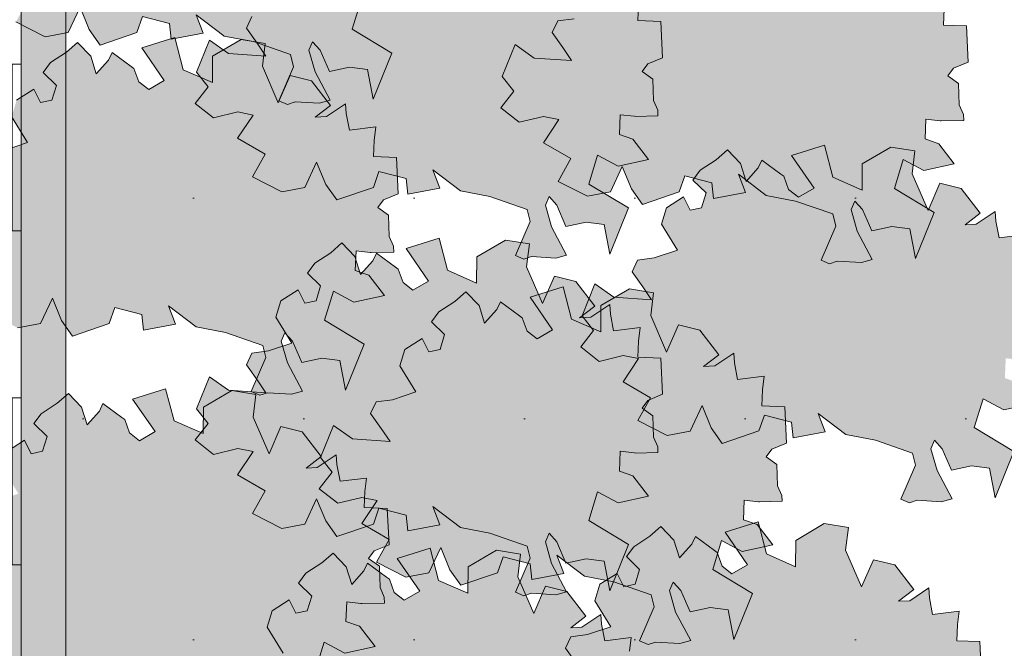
# Model space of a CAD drawing. Header units: metres. Extents: x 92403 to 95147, y 464428 to 465602.
# Tile 313 of 568: x 92434.73 to 92436.5, y 465246.52 to 465247.65. Entities that reach past the tile are written whole.
import ezdxf

# ---------------------------------------------------------------- set-up
doc = ezdxf.new("R2010")
doc.units = ezdxf.units.M
doc.layers.add('N-RO-GR-GROENSTROOK-A', color=7, linetype='CONTINUOUS', lineweight=0, true_color=0x5de817, transparency=0.7)
doc.layers.add('X-XX-AL-RMB - profiel', color=7, linetype='CONTINUOUS', lineweight=9)

msp = doc.modelspace()

# ---------------------------------------------------------------- hatches: boundary and pattern name
at = {"layer": 'N-RO-GR-GROENSTROOK-A', "transparency": 33554508}
h = msp.add_hatch(color=256, dxfattribs=at)
h.dxf.hatch_style = 1
h.paths.add_polyline_path([(92435.092383, 465247.620106), (92435.145563, 465247.60997), (92435.21244, 465247.586965), (92435.217817, 465247.56497), (92435.191473, 465247.503857), (92435.206751, 465247.49727), (92435.220511, 465247.501996), (92435.264069, 465247.499206), (92435.283485, 465247.504691), (92435.256478, 465247.555764), (92435.245508, 465247.594596), (92435.252094, 465247.609874), (92435.265683, 465247.594425), (92435.282309, 465247.556353), (92435.318692, 465247.564115), (92435.350938, 465247.559807), (92435.360977, 465247.506455), (92435.394779, 465247.589515), (92435.323245, 465247.632579), (92435.339201, 465247.684415), (92435.376346, 465247.66487), (92435.430945, 465247.676774), (92435.402817, 465247.713043), (92435.378471, 465247.721657), (92435.379961, 465247.757209), (92435.405448, 465247.754249), (92435.407513, 465247.754009), (92435.447742, 465247.754893), (92435.447508, 465247.765533), (92435.4398, 465247.782591), (92435.43855, 465247.821007), (92435.419107, 465247.834916), (92435.429299, 465247.848499), (92435.456035, 465247.859686), (92435.452775, 465247.924636), (92435.411497, 465247.926366), (92435.412707, 465247.955252), (92435.415549, 465247.979618), (92435.367971, 465247.973755), (92435.362205, 465248.003719), (92435.361121, 465248.02131), (92435.326867, 465247.998261), (92435.306805, 465247.997399), (92435.333941, 465248.018128), (92435.299911, 465248.062501), (92435.261557, 465248.071965), (92435.240259, 465248.022971), (92435.211558, 465248.088987), (92435.216652, 465248.129887), (92435.173257, 465248.136943), (92435.122058, 465248.106747), (92435.121633, 465248.059367), (92435.069294, 465248.082641), (92435.054023, 465248.140238), (92434.994729, 465248.121642), (92435.035182, 465248.06299), (92435.007194, 465248.046748), (92434.98931, 465248.060591), (92434.980695, 465248.084651), (92434.975646, 465248.088267), (92434.941589, 465248.113394), (92434.935032, 465248.099659), (92434.912941, 465248.075183), (92434.902838, 465248.107162), (92434.87942, 465248.131712), (92434.859442, 465248.114218), (92434.830561, 465248.095264), (92434.817332, 465248.077488), (92434.841075, 465248.054495), (92434.832932, 465248.027733), (92434.812463, 465248.023353), (92434.800468, 465248.047424), (92434.769737, 465248.027763), (92434.760699, 465247.998288), (92434.789427, 465247.951519), (92434.747492, 465247.937564), (92434.717677, 465247.933576), (92434.707968, 465247.912902), (92434.727122, 465247.885912), (92434.742784, 465247.862473), (92434.675356, 465247.867001), (92434.641262, 465247.891213), (92434.618039, 465247.833527), (92434.638784, 465247.807256), (92434.615695, 465247.777585), (92434.648674, 465247.751587), (92434.692025, 465247.762078), (92434.719882, 465247.75659), (92434.691865, 465247.714817), (92434.741388, 465247.686424), (92434.718601, 465247.645348), (92434.771057, 465247.618665), (92434.812476, 465247.626488), (92434.833891, 465247.672072), (92434.850415, 465247.631968), (92434.870305, 465247.6039), (92434.93627, 465247.626537), (92434.946048, 465247.655064), (92434.994676, 465247.642551), (92434.997918, 465247.614395), (92435.055321, 465247.625083), (92435.04266, 465247.658086), (92435.092395, 465247.620122)])
h = msp.add_hatch(color=256, dxfattribs=at)
h.dxf.hatch_style = 1
h.paths.add_polyline_path([(92435.517776, 465247.341577), (92435.570955, 465247.331442), (92435.637833, 465247.308436), (92435.64321, 465247.286441), (92435.616866, 465247.225328), (92435.632144, 465247.218742), (92435.645904, 465247.223468), (92435.689462, 465247.220678), (92435.708877, 465247.226162), (92435.681871, 465247.277236), (92435.670901, 465247.316068), (92435.677486, 465247.331346), (92435.691076, 465247.315897), (92435.707701, 465247.277824), (92435.744085, 465247.285586), (92435.776331, 465247.281278), (92435.78637, 465247.227927), (92435.820172, 465247.310986), (92435.748638, 465247.35405), (92435.764594, 465247.405887), (92435.801739, 465247.386342), (92435.856337, 465247.398245), (92435.82821, 465247.434514), (92435.803864, 465247.443129), (92435.805354, 465247.478681), (92435.830841, 465247.47572), (92435.832905, 465247.475481), (92435.873135, 465247.476364), (92435.872901, 465247.487005), (92435.865193, 465247.504062), (92435.863942, 465247.542479), (92435.8445, 465247.556387), (92435.854692, 465247.56997), (92435.881427, 465247.581158), (92435.878168, 465247.646107), (92435.836889, 465247.647837), (92435.8381, 465247.676723), (92435.840942, 465247.701089), (92435.793363, 465247.695227), (92435.787597, 465247.725191), (92435.786514, 465247.742781), (92435.752259, 465247.719732), (92435.732198, 465247.718871), (92435.759334, 465247.7396), (92435.725304, 465247.783973), (92435.68695, 465247.793436), (92435.665652, 465247.744442), (92435.63695, 465247.810458), (92435.642045, 465247.851358), (92435.598649, 465247.858414), (92435.547451, 465247.828219), (92435.547026, 465247.780838), (92435.494687, 465247.804112), (92435.479416, 465247.861709), (92435.420122, 465247.843113), (92435.460575, 465247.784461), (92435.432587, 465247.768219), (92435.414702, 465247.782063), (92435.406088, 465247.806123), (92435.401038, 465247.809739), (92435.366982, 465247.834865), (92435.360425, 465247.82113), (92435.338334, 465247.796654), (92435.328231, 465247.828633), (92435.304813, 465247.853183), (92435.284835, 465247.835689), (92435.255953, 465247.816736), (92435.242725, 465247.798959), (92435.266468, 465247.775967), (92435.258325, 465247.749204), (92435.237856, 465247.744825), (92435.225861, 465247.768896), (92435.195129, 465247.749234), (92435.186092, 465247.71976), (92435.21482, 465247.67299), (92435.172884, 465247.659035), (92435.14307, 465247.655047), (92435.133361, 465247.634374), (92435.152515, 465247.607384), (92435.168177, 465247.583945), (92435.100749, 465247.588473), (92435.066655, 465247.612684), (92435.043432, 465247.554998), (92435.064177, 465247.528727), (92435.041087, 465247.499056), (92435.074067, 465247.473058), (92435.117418, 465247.483549), (92435.145275, 465247.478061), (92435.117258, 465247.436289), (92435.166781, 465247.407895), (92435.143994, 465247.36682), (92435.19645, 465247.340137), (92435.237868, 465247.347959), (92435.259284, 465247.393544), (92435.275808, 465247.35344), (92435.295697, 465247.325372), (92435.361663, 465247.348009), (92435.371441, 465247.376536), (92435.420069, 465247.364023), (92435.42331, 465247.335867), (92435.480713, 465247.346555), (92435.468053, 465247.379557), (92435.517788, 465247.341593)])
h = msp.add_hatch(color=256, dxfattribs=at)
h.dxf.hatch_style = 1
h.paths.add_polyline_path([(92436.067509, 465247.333615), (92436.120689, 465247.32348), (92436.187566, 465247.300474), (92436.192943, 465247.278479), (92436.166599, 465247.217366), (92436.181877, 465247.21078), (92436.195637, 465247.215506), (92436.239195, 465247.212715), (92436.258611, 465247.2182), (92436.231604, 465247.269274), (92436.220634, 465247.308105), (92436.227219, 465247.323384), (92436.240809, 465247.307935), (92436.257434, 465247.269862), (92436.293818, 465247.277624), (92436.326064, 465247.273316), (92436.336103, 465247.219965), (92436.369905, 465247.303024), (92436.298371, 465247.346088), (92436.314327, 465247.397925), (92436.351472, 465247.37838), (92436.406071, 465247.390283), (92436.377943, 465247.426552), (92436.353597, 465247.435167), (92436.355087, 465247.470719), (92436.380574, 465247.467758), (92436.382639, 465247.467518), (92436.422868, 465247.468402), (92436.422634, 465247.479043), (92436.414926, 465247.4961), (92436.413675, 465247.534517), (92436.394233, 465247.548425), (92436.404425, 465247.562008), (92436.431161, 465247.573196), (92436.427901, 465247.638145), (92436.386622, 465247.639875), (92436.387833, 465247.668761), (92436.390675, 465247.693127), (92436.343097, 465247.687265), (92436.33733, 465247.717229), (92436.336247, 465247.734819), (92436.301992, 465247.71177), (92436.281931, 465247.710909), (92436.309067, 465247.731638), (92436.275037, 465247.776011), (92436.236683, 465247.785474), (92436.215385, 465247.73648), (92436.186683, 465247.802496), (92436.191778, 465247.843396), (92436.148383, 465247.850452), (92436.097184, 465247.820257), (92436.096759, 465247.772876), (92436.04442, 465247.79615), (92436.029149, 465247.853747), (92435.969855, 465247.835151), (92436.010308, 465247.776499), (92435.98232, 465247.760257), (92435.964435, 465247.7741), (92435.955821, 465247.798161), (92435.950771, 465247.801777), (92435.916715, 465247.826903), (92435.910158, 465247.813168), (92435.888067, 465247.788692), (92435.877964, 465247.820671), (92435.854546, 465247.845221), (92435.834568, 465247.827727), (92435.805686, 465247.808773), (92435.792458, 465247.790997), (92435.816201, 465247.768005), (92435.808058, 465247.741242), (92435.787589, 465247.736863), (92435.775594, 465247.760934), (92435.744862, 465247.741272), (92435.735825, 465247.711797), (92435.764553, 465247.665028), (92435.722618, 465247.651073), (92435.692803, 465247.647085), (92435.683094, 465247.626411), (92435.702248, 465247.599422), (92435.71791, 465247.575983), (92435.650482, 465247.58051), (92435.616388, 465247.604722), (92435.593165, 465247.547036), (92435.61391, 465247.520765), (92435.59082, 465247.491094), (92435.6238, 465247.465096), (92435.667151, 465247.475587), (92435.695008, 465247.470099), (92435.666991, 465247.428326), (92435.716514, 465247.399933), (92435.693727, 465247.358858), (92435.746183, 465247.332174), (92435.787602, 465247.339997), (92435.809017, 465247.385582), (92435.825541, 465247.345478), (92435.84543, 465247.317409), (92435.911396, 465247.340046), (92435.921174, 465247.368573), (92435.969802, 465247.356061), (92435.973044, 465247.327905), (92436.030446, 465247.338593), (92436.017786, 465247.371595), (92436.067521, 465247.333631)])
h = msp.add_hatch(color=256, dxfattribs=at)
h.dxf.hatch_style = 1
h.paths.add_polyline_path([(92435.042534, 465247.097032), (92435.095714, 465247.086897), (92435.162592, 465247.063891), (92435.167968, 465247.041896), (92435.141625, 465246.980783), (92435.156903, 465246.974197), (92435.170663, 465246.978923), (92435.214221, 465246.976133), (92435.233636, 465246.981617), (92435.20663, 465247.032691), (92435.195659, 465247.071523), (92435.202245, 465247.086801), (92435.215835, 465247.071352), (92435.23246, 465247.033279), (92435.268844, 465247.041041), (92435.30109, 465247.036733), (92435.311129, 465246.983382), (92435.344931, 465247.066441), (92435.273397, 465247.109505), (92435.289352, 465247.161342), (92435.326498, 465247.141797), (92435.381096, 465247.1537), (92435.352969, 465247.189969), (92435.328623, 465247.198584), (92435.330113, 465247.234136), (92435.355599, 465247.231175), (92435.357664, 465247.230936), (92435.397894, 465247.231819), (92435.39766, 465247.24246), (92435.389952, 465247.259517), (92435.388701, 465247.297934), (92435.369259, 465247.311842), (92435.379451, 465247.325425), (92435.406186, 465247.336613), (92435.402927, 465247.401562), (92435.361648, 465247.403292), (92435.362859, 465247.432178), (92435.3657, 465247.456544), (92435.318122, 465247.450682), (92435.312356, 465247.480646), (92435.311273, 465247.498236), (92435.277018, 465247.475187), (92435.256957, 465247.474326), (92435.284093, 465247.495055), (92435.250063, 465247.539428), (92435.211709, 465247.548891), (92435.190411, 465247.499897), (92435.161709, 465247.565913), (92435.166804, 465247.606813), (92435.123408, 465247.613869), (92435.07221, 465247.583674), (92435.071785, 465247.536293), (92435.019446, 465247.559567), (92435.004175, 465247.617164), (92434.944881, 465247.598568), (92434.985334, 465247.539916), (92434.957346, 465247.523674), (92434.939461, 465247.537517), (92434.930847, 465247.561578), (92434.925797, 465247.565194), (92434.891741, 465247.59032), (92434.885184, 465247.576585), (92434.863093, 465247.552109), (92434.85299, 465247.584088), (92434.829572, 465247.608638), (92434.809594, 465247.591144), (92434.780712, 465247.57219), (92434.767484, 465247.554414), (92434.791227, 465247.531422), (92434.783084, 465247.504659), (92434.762615, 465247.50028), (92434.75062, 465247.524351), (92434.719888, 465247.504689), (92434.710851, 465247.475214), (92434.739579, 465247.428445), (92434.697643, 465247.41449), (92434.667829, 465247.410502), (92434.65812, 465247.389829), (92434.677274, 465247.362839), (92434.692936, 465247.3394), (92434.625508, 465247.343928), (92434.591414, 465247.368139), (92434.568191, 465247.310453), (92434.588935, 465247.284182), (92434.565846, 465247.254511), (92434.598826, 465247.228513), (92434.642177, 465247.239004), (92434.670034, 465247.233516), (92434.642017, 465247.191743), (92434.69154, 465247.16335), (92434.668753, 465247.122275), (92434.721209, 465247.095591), (92434.762627, 465247.103414), (92434.784043, 465247.148999), (92434.800567, 465247.108895), (92434.820456, 465247.080826), (92434.886422, 465247.103463), (92434.8962, 465247.13199), (92434.944828, 465247.119478), (92434.948069, 465247.091322), (92435.005472, 465247.10201), (92434.992812, 465247.135012), (92435.042547, 465247.097048)])
h = msp.add_hatch(color=256, dxfattribs=at)
h.dxf.hatch_style = 1
h.paths.add_polyline_path([(92436.210918, 465246.90365), (92436.264097, 465246.893515), (92436.330975, 465246.87051), (92436.336352, 465246.848514), (92436.310008, 465246.787401), (92436.325286, 465246.780815), (92436.339046, 465246.785541), (92436.382604, 465246.782751), (92436.402019, 465246.788236), (92436.375013, 465246.839309), (92436.364043, 465246.878141), (92436.370628, 465246.893419), (92436.384218, 465246.87797), (92436.400843, 465246.839897), (92436.437227, 465246.84766), (92436.469473, 465246.843351), (92436.479512, 465246.79), (92436.513314, 465246.87306), (92436.44178, 465246.916124), (92436.457736, 465246.96796), (92436.494881, 465246.948415), (92436.549479, 465246.960318), (92436.521352, 465246.996588), (92436.497006, 465247.005202), (92436.498496, 465247.040754), (92436.523983, 465247.037794), (92436.526047, 465247.037554), (92436.566277, 465247.038437), (92436.566043, 465247.049078), (92436.558335, 465247.066136), (92436.557084, 465247.104552), (92436.537642, 465247.118461), (92436.547834, 465247.132044), (92436.574569, 465247.143231), (92436.57131, 465247.208181), (92436.530031, 465247.209911), (92436.531242, 465247.238797), (92436.534084, 465247.263162), (92436.486505, 465247.2573), (92436.480739, 465247.287264), (92436.479656, 465247.304855), (92436.445401, 465247.281806), (92436.42534, 465247.280944), (92436.452476, 465247.301673), (92436.418446, 465247.346046), (92436.380092, 465247.355509), (92436.358794, 465247.306516), (92436.330092, 465247.372531), (92436.335187, 465247.413432), (92436.291791, 465247.420488), (92436.240593, 465247.390292), (92436.240168, 465247.342911), (92436.187829, 465247.366185), (92436.172558, 465247.423782), (92436.113264, 465247.405187), (92436.153717, 465247.346534), (92436.125729, 465247.330293), (92436.107844, 465247.344136), (92436.09923, 465247.368196), (92436.09418, 465247.371812), (92436.060124, 465247.396939), (92436.053567, 465247.383203), (92436.031476, 465247.358728), (92436.021373, 465247.390707), (92435.997955, 465247.415256), (92435.977977, 465247.397763), (92435.949095, 465247.378809), (92435.935867, 465247.361032), (92435.95961, 465247.33804), (92435.951467, 465247.311278), (92435.930998, 465247.306898), (92435.919003, 465247.330969), (92435.888271, 465247.311307), (92435.879234, 465247.281833), (92435.907962, 465247.235064), (92435.866026, 465247.221109), (92435.836212, 465247.217121), (92435.826503, 465247.196447), (92435.845657, 465247.169457), (92435.861319, 465247.146018), (92435.793891, 465247.150546), (92435.759797, 465247.174758), (92435.736574, 465247.117072), (92435.757319, 465247.090801), (92435.734229, 465247.06113), (92435.767209, 465247.035132), (92435.81056, 465247.045623), (92435.838417, 465247.040135), (92435.8104, 465246.998362), (92435.859923, 465246.969969), (92435.837136, 465246.928893), (92435.889592, 465246.90221), (92435.93101, 465246.910032), (92435.952426, 465246.955617), (92435.96895, 465246.915513), (92435.988839, 465246.887445), (92436.054805, 465246.910082), (92436.064583, 465246.938609), (92436.113211, 465246.926096), (92436.116452, 465246.89794), (92436.173855, 465246.908628), (92436.161195, 465246.941631), (92436.21093, 465246.903667)])
h = msp.add_hatch(color=256, dxfattribs=at)
h.dxf.hatch_style = 1
h.paths.add_polyline_path([(92435.517776, 465246.736441), (92435.570955, 465246.726305), (92435.637833, 465246.7033), (92435.64321, 465246.681305), (92435.616866, 465246.620192), (92435.632144, 465246.613606), (92435.645904, 465246.618331), (92435.689462, 465246.615541), (92435.708877, 465246.621026), (92435.681871, 465246.672099), (92435.670901, 465246.710931), (92435.677486, 465246.726209), (92435.691076, 465246.71076), (92435.707701, 465246.672688), (92435.744085, 465246.68045), (92435.776331, 465246.676142), (92435.78637, 465246.62279), (92435.820172, 465246.70585), (92435.748638, 465246.748914), (92435.764594, 465246.80075), (92435.801739, 465246.781205), (92435.856337, 465246.793109), (92435.82821, 465246.829378), (92435.803864, 465246.837993), (92435.805354, 465246.873545), (92435.830841, 465246.870584), (92435.832905, 465246.870344), (92435.873135, 465246.871228), (92435.872901, 465246.881868), (92435.865193, 465246.898926), (92435.863942, 465246.937343), (92435.8445, 465246.951251), (92435.854692, 465246.964834), (92435.881427, 465246.976021), (92435.878168, 465247.040971), (92435.836889, 465247.042701), (92435.8381, 465247.071587), (92435.840942, 465247.095953), (92435.793363, 465247.09009), (92435.787597, 465247.120054), (92435.786514, 465247.137645), (92435.752259, 465247.114596), (92435.732198, 465247.113734), (92435.759334, 465247.134463), (92435.725304, 465247.178836), (92435.68695, 465247.1883), (92435.665652, 465247.139306), (92435.63695, 465247.205322), (92435.642045, 465247.246222), (92435.598649, 465247.253278), (92435.547451, 465247.223083), (92435.547026, 465247.175702), (92435.494687, 465247.198976), (92435.479416, 465247.256573), (92435.420122, 465247.237977), (92435.460575, 465247.179325), (92435.432587, 465247.163083), (92435.414702, 465247.176926), (92435.406088, 465247.200987), (92435.401038, 465247.204603), (92435.366982, 465247.229729), (92435.360425, 465247.215994), (92435.338334, 465247.191518), (92435.328231, 465247.223497), (92435.304813, 465247.248047), (92435.284835, 465247.230553), (92435.255953, 465247.211599), (92435.242725, 465247.193823), (92435.266468, 465247.17083), (92435.258325, 465247.144068), (92435.237856, 465247.139689), (92435.225861, 465247.16376), (92435.195129, 465247.144098), (92435.186092, 465247.114623), (92435.21482, 465247.067854), (92435.172884, 465247.053899), (92435.14307, 465247.049911), (92435.133361, 465247.029237), (92435.152515, 465247.002248), (92435.168177, 465246.978808), (92435.100749, 465246.983336), (92435.066655, 465247.007548), (92435.043432, 465246.949862), (92435.064177, 465246.923591), (92435.041087, 465246.89392), (92435.074067, 465246.867922), (92435.117418, 465246.878413), (92435.145275, 465246.872925), (92435.117258, 465246.831152), (92435.166781, 465246.802759), (92435.143994, 465246.761683), (92435.19645, 465246.735), (92435.237868, 465246.742823), (92435.259284, 465246.788407), (92435.275808, 465246.748303), (92435.295697, 465246.720235), (92435.361663, 465246.742872), (92435.371441, 465246.771399), (92435.420069, 465246.758886), (92435.42331, 465246.73073), (92435.480713, 465246.741418), (92435.468053, 465246.774421), (92435.517788, 465246.736457)])
h = msp.add_hatch(color=256, dxfattribs=at)
h.dxf.hatch_style = 1
h.paths.add_polyline_path([(92435.740853, 465246.648855), (92435.794033, 465246.63872), (92435.860911, 465246.615714), (92435.866287, 465246.593719), (92435.839943, 465246.532606), (92435.855222, 465246.52602), (92435.868982, 465246.530746), (92435.912539, 465246.527955), (92435.931955, 465246.53344), (92435.904948, 465246.584514), (92435.893978, 465246.623345), (92435.900564, 465246.638624), (92435.914154, 465246.623174), (92435.930779, 465246.585102), (92435.967163, 465246.592864), (92435.999408, 465246.588556), (92436.009448, 465246.535205), (92436.04325, 465246.618264), (92435.971715, 465246.661328), (92435.987671, 465246.713165), (92436.024816, 465246.69362), (92436.079415, 465246.705523), (92436.051287, 465246.741792), (92436.026942, 465246.750407), (92436.028432, 465246.785959), (92436.053918, 465246.782998), (92436.055983, 465246.782758), (92436.096212, 465246.783642), (92436.095979, 465246.794283), (92436.088271, 465246.81134), (92436.08702, 465246.849757), (92436.067578, 465246.863665), (92436.077769, 465246.877248), (92436.104505, 465246.888435), (92436.101245, 465246.953385), (92436.059967, 465246.955115), (92436.061178, 465246.984001), (92436.064019, 465247.008367), (92436.016441, 465247.002505), (92436.010675, 465247.032469), (92436.009592, 465247.050059), (92435.975337, 465247.02701), (92435.955276, 465247.026148), (92435.982411, 465247.046877), (92435.948382, 465247.09125), (92435.910028, 465247.100714), (92435.88873, 465247.05172), (92435.860028, 465247.117736), (92435.865123, 465247.158636), (92435.821727, 465247.165692), (92435.770529, 465247.135497), (92435.770103, 465247.088116), (92435.717765, 465247.11139), (92435.702494, 465247.168987), (92435.643199, 465247.150391), (92435.683653, 465247.091739), (92435.655665, 465247.075497), (92435.63778, 465247.08934), (92435.629166, 465247.113401), (92435.624116, 465247.117017), (92435.59006, 465247.142143), (92435.583503, 465247.128408), (92435.561411, 465247.103932), (92435.551309, 465247.135911), (92435.527891, 465247.160461), (92435.507913, 465247.142967), (92435.479031, 465247.124013), (92435.465803, 465247.106237), (92435.489546, 465247.083245), (92435.481402, 465247.056482), (92435.460934, 465247.052103), (92435.448939, 465247.076174), (92435.418207, 465247.056512), (92435.40917, 465247.027037), (92435.437898, 465246.980268), (92435.395962, 465246.966313), (92435.366147, 465246.962325), (92435.356439, 465246.941651), (92435.375593, 465246.914662), (92435.391255, 465246.891222), (92435.323827, 465246.89575), (92435.289732, 465246.919962), (92435.266509, 465246.862276), (92435.287254, 465246.836005), (92435.264165, 465246.806334), (92435.297145, 465246.780336), (92435.340495, 465246.790827), (92435.368353, 465246.785339), (92435.340335, 465246.743566), (92435.389859, 465246.715173), (92435.367072, 465246.674098), (92435.419528, 465246.647414), (92435.460946, 465246.655237), (92435.482362, 465246.700821), (92435.498886, 465246.660717), (92435.518775, 465246.632649), (92435.584741, 465246.655286), (92435.594518, 465246.683813), (92435.643147, 465246.671301), (92435.646388, 465246.643145), (92435.703791, 465246.653832), (92435.69113, 465246.686835), (92435.740866, 465246.648871)])
h = msp.add_hatch(color=256, dxfattribs=at)
h.dxf.hatch_style = 1
h.paths.add_polyline_path([(92435.025918, 465246.466021), (92435.079098, 465246.455886), (92435.145976, 465246.432881), (92435.151352, 465246.410885), (92435.125008, 465246.349772), (92435.140287, 465246.343186), (92435.154047, 465246.347912), (92435.197605, 465246.345122), (92435.21702, 465246.350607), (92435.190014, 465246.40168), (92435.179043, 465246.440512), (92435.185629, 465246.45579), (92435.199219, 465246.440341), (92435.215844, 465246.402268), (92435.252228, 465246.41003), (92435.284473, 465246.405722), (92435.294513, 465246.352371), (92435.328315, 465246.435431), (92435.25678, 465246.478495), (92435.272736, 465246.530331), (92435.309882, 465246.510786), (92435.36448, 465246.522689), (92435.336352, 465246.558959), (92435.312007, 465246.567573), (92435.313497, 465246.603125), (92435.338983, 465246.600165), (92435.341048, 465246.599925), (92435.381278, 465246.600808), (92435.381044, 465246.611449), (92435.373336, 465246.628507), (92435.372085, 465246.666923), (92435.352643, 465246.680831), (92435.362835, 465246.694414), (92435.38957, 465246.705602), (92435.386311, 465246.770552), (92435.345032, 465246.772281), (92435.346243, 465246.801167), (92435.349084, 465246.825533), (92435.301506, 465246.819671), (92435.29574, 465246.849635), (92435.294657, 465246.867226), (92435.260402, 465246.844176), (92435.240341, 465246.843315), (92435.267476, 465246.864044), (92435.233447, 465246.908417), (92435.195093, 465246.91788), (92435.173795, 465246.868886), (92435.145093, 465246.934902), (92435.150188, 465246.975803), (92435.106792, 465246.982859), (92435.055594, 465246.952663), (92435.055169, 465246.905282), (92435.00283, 465246.928556), (92434.987559, 465246.986153), (92434.928264, 465246.967557), (92434.968718, 465246.908905), (92434.94073, 465246.892664), (92434.922845, 465246.906507), (92434.914231, 465246.930567), (92434.909181, 465246.934183), (92434.875125, 465246.95931), (92434.868568, 465246.945574), (92434.846476, 465246.921099), (92434.836374, 465246.953077), (92434.812956, 465246.977627), (92434.792978, 465246.960133), (92434.764096, 465246.94118), (92434.750868, 465246.923403), (92434.774611, 465246.900411), (92434.766468, 465246.873649), (92434.745999, 465246.869269), (92434.734004, 465246.89334), (92434.703272, 465246.873678), (92434.694235, 465246.844204), (92434.722963, 465246.797434), (92434.681027, 465246.78348), (92434.651212, 465246.779492), (92434.641504, 465246.758818), (92434.660658, 465246.731828), (92434.67632, 465246.708389), (92434.608892, 465246.712917), (92434.574798, 465246.737128), (92434.551575, 465246.679443), (92434.572319, 465246.653172), (92434.54923, 465246.6235), (92434.58221, 465246.597503), (92434.625561, 465246.607994), (92434.653418, 465246.602505), (92434.6254, 465246.560733), (92434.674924, 465246.532339), (92434.652137, 465246.491264), (92434.704593, 465246.464581), (92434.746011, 465246.472403), (92434.767427, 465246.517988), (92434.783951, 465246.477884), (92434.80384, 465246.449816), (92434.869806, 465246.472453), (92434.879584, 465246.50098), (92434.928212, 465246.488467), (92434.931453, 465246.460311), (92434.988856, 465246.470999), (92434.976196, 465246.504002), (92435.025931, 465246.466037)])
h = msp.add_hatch(color=256, dxfattribs=at)
h.dxf.hatch_style = 1
h.paths.add_polyline_path([(92436.091411, 465246.226852), (92436.144591, 465246.216717), (92436.211468, 465246.193712), (92436.216845, 465246.171716), (92436.190501, 465246.110603), (92436.20578, 465246.104017), (92436.21954, 465246.108743), (92436.263097, 465246.105953), (92436.282513, 465246.111438), (92436.255506, 465246.162511), (92436.244536, 465246.201343), (92436.251122, 465246.216621), (92436.264711, 465246.201172), (92436.281337, 465246.163099), (92436.31772, 465246.170862), (92436.349966, 465246.166553), (92436.360006, 465246.113202), (92436.393808, 465246.196262), (92436.322273, 465246.239326), (92436.338229, 465246.291162), (92436.375374, 465246.271617), (92436.429973, 465246.28352), (92436.401845, 465246.31979), (92436.3775, 465246.328404), (92436.37899, 465246.363956), (92436.404476, 465246.360996), (92436.406541, 465246.360756), (92436.44677, 465246.361639), (92436.446537, 465246.37228), (92436.438829, 465246.389338), (92436.437578, 465246.427754), (92436.418136, 465246.441663), (92436.428327, 465246.455246), (92436.455063, 465246.466433), (92436.451803, 465246.531383), (92436.410525, 465246.533113), (92436.411736, 465246.561999), (92436.414577, 465246.586364), (92436.366999, 465246.580502), (92436.361233, 465246.610466), (92436.36015, 465246.628057), (92436.325895, 465246.605007), (92436.305834, 465246.604146), (92436.332969, 465246.624875), (92436.298939, 465246.669248), (92436.260586, 465246.678711), (92436.239288, 465246.629718), (92436.210586, 465246.695733), (92436.215681, 465246.736634), (92436.172285, 465246.74369), (92436.121087, 465246.713494), (92436.120661, 465246.666113), (92436.068323, 465246.689387), (92436.053052, 465246.746984), (92435.993757, 465246.728389), (92436.03421, 465246.669736), (92436.006223, 465246.653495), (92435.988338, 465246.667338), (92435.979724, 465246.691398), (92435.974674, 465246.695014), (92435.940618, 465246.720141), (92435.93406, 465246.706405), (92435.911969, 465246.68193), (92435.901866, 465246.713909), (92435.878449, 465246.738458), (92435.858471, 465246.720965), (92435.829589, 465246.702011), (92435.816361, 465246.684234), (92435.840104, 465246.661242), (92435.83196, 465246.63448), (92435.811491, 465246.6301), (92435.799497, 465246.654171), (92435.768765, 465246.634509), (92435.759728, 465246.605035), (92435.788456, 465246.558265), (92435.74652, 465246.544311), (92435.716705, 465246.540323), (92435.706996, 465246.519649), (92435.726151, 465246.492659), (92435.741813, 465246.46922), (92435.674385, 465246.473748), (92435.64029, 465246.49796), (92435.617067, 465246.440274), (92435.637812, 465246.414003), (92435.614723, 465246.384332), (92435.647702, 465246.358334), (92435.691053, 465246.368825), (92435.718911, 465246.363337), (92435.690893, 465246.321564), (92435.740417, 465246.29317), (92435.71763, 465246.252095), (92435.770085, 465246.225412), (92435.811504, 465246.233234), (92435.83292, 465246.278819), (92435.849444, 465246.238715), (92435.869333, 465246.210647), (92435.935299, 465246.233284), (92435.945076, 465246.261811), (92435.993705, 465246.249298), (92435.996946, 465246.221142), (92436.054349, 465246.23183), (92436.041688, 465246.264833), (92436.091423, 465246.226869)])
h = msp.add_hatch(color=256, dxfattribs=at)
h.dxf.hatch_style = 1
h.paths.add_polyline_path([(92435.501841, 465246.179077), (92435.55502, 465246.168942), (92435.621898, 465246.145936), (92435.627275, 465246.123941), (92435.600931, 465246.062828), (92435.616209, 465246.056242), (92435.629969, 465246.060968), (92435.673527, 465246.058178), (92435.692942, 465246.063662), (92435.665936, 465246.114736), (92435.654966, 465246.153568), (92435.661551, 465246.168846), (92435.675141, 465246.153397), (92435.691766, 465246.115324), (92435.72815, 465246.123086), (92435.760396, 465246.118778), (92435.770435, 465246.065427), (92435.804237, 465246.148486), (92435.732703, 465246.19155), (92435.748659, 465246.243387), (92435.785804, 465246.223842), (92435.840402, 465246.235745), (92435.812275, 465246.272014), (92435.787929, 465246.280629), (92435.789419, 465246.316181), (92435.814906, 465246.31322), (92435.81697, 465246.312981), (92435.8572, 465246.313864), (92435.856966, 465246.324505), (92435.849258, 465246.341562), (92435.848007, 465246.379979), (92435.828565, 465246.393887), (92435.838757, 465246.40747), (92435.865492, 465246.418658), (92435.862233, 465246.483607), (92435.820954, 465246.485337), (92435.822165, 465246.514223), (92435.825007, 465246.538589), (92435.777428, 465246.532727), (92435.771662, 465246.562691), (92435.770579, 465246.580281), (92435.736324, 465246.557232), (92435.716263, 465246.556371), (92435.743399, 465246.5771), (92435.709369, 465246.621473), (92435.671015, 465246.630936), (92435.649717, 465246.581942), (92435.621015, 465246.647958), (92435.62611, 465246.688858), (92435.582714, 465246.695914), (92435.531516, 465246.665719), (92435.531091, 465246.618338), (92435.478752, 465246.641612), (92435.463481, 465246.699209), (92435.404187, 465246.680613), (92435.44464, 465246.621961), (92435.416652, 465246.605719), (92435.398767, 465246.619562), (92435.390153, 465246.643623), (92435.385103, 465246.647239), (92435.351047, 465246.672365), (92435.34449, 465246.65863), (92435.322399, 465246.634154), (92435.312296, 465246.666133), (92435.288878, 465246.690683), (92435.2689, 465246.673189), (92435.240018, 465246.654235), (92435.22679, 465246.636459), (92435.250533, 465246.613467), (92435.24239, 465246.586704), (92435.221921, 465246.582325), (92435.209926, 465246.606396), (92435.179194, 465246.586734), (92435.170157, 465246.557259), (92435.198885, 465246.51049), (92435.156949, 465246.496535), (92435.127135, 465246.492547), (92435.117426, 465246.471874), (92435.13658, 465246.444884), (92435.152242, 465246.421445), (92435.084814, 465246.425973), (92435.05072, 465246.450184), (92435.027497, 465246.392498), (92435.048242, 465246.366227), (92435.025152, 465246.336556), (92435.058132, 465246.310558), (92435.101483, 465246.321049), (92435.12934, 465246.315561), (92435.101323, 465246.273788), (92435.150846, 465246.245395), (92435.128059, 465246.20432), (92435.180515, 465246.177636), (92435.221933, 465246.185459), (92435.243349, 465246.231044), (92435.259873, 465246.19094), (92435.279762, 465246.162871), (92435.345728, 465246.185508), (92435.355506, 465246.214035), (92435.404134, 465246.201523), (92435.407375, 465246.173367), (92435.464778, 465246.184055), (92435.452118, 465246.217057), (92435.501853, 465246.179093)])
at = {"layer": 'X-XX-AL-RMB - profiel', "true_color": 0x000000}
h = msp.add_hatch(dxfattribs=at)
h.set_pattern_fill('AVH-TEGEL_300X300_HALFST', color=18, angle=90, pattern_type=2)
h.set_pattern_definition([(90, (-83.78827, 232.86948), (-0.15, 0.3), [0.3, -0.3]), (180, (-83.78827, 232.86948), (-4e-17, -0.3), [])])
h.paths.add_polyline_path([(92434.428241, 465244.972223), (92434.428241, 465248.838023), (92434.728241, 465248.838023), (92434.728241, 465244.972223)])
at = {"layer": 'X-XX-AL-RMB - profiel', "true_color": 0x1a4a17, "transparency": 33554687}
h = msp.add_hatch(dxfattribs=at)
h.set_pattern_fill('AGR-GRAS_SPORTVELD', color=99, scale=0.5, pattern_type=2)
h.set_pattern_definition([(0, (-2044.6281, 1748.922), (0.1984375, 0.396875), [0, -0.396875])])
h.paths.add_polyline_path([(92437.764577, 465248.238023), (92434.728241, 465248.238023), (92434.728241, 465244.972223), (92437.764577, 465244.972223)])
at = {"layer": 'X-XX-AL-RMB - profiel', "true_color": 0xb0b0b0}
h = msp.add_hatch(color=253, dxfattribs=at)
h.dxf.hatch_style = 1
h.paths.add_polyline_path([(92434.808241, 465244.972223), (92434.728241, 465244.972223), (92434.728241, 465248.238023), (92437.764577, 465248.238023), (92437.764577, 465248.158023), (92434.808241, 465248.158023)])

# ---------------------------------------------------------------- linework, layer by layer
at = {"layer": 'X-XX-AL-RMB - profiel'}
for points in [[(92434.728241, 465244.972223), (92434.428241, 465244.972223), (92434.428241, 465248.838023), (92437.764577, 465248.838023), (92437.764577, 465248.238023), (92434.728241, 465248.238023)], [(92434.808241, 465244.972223), (92434.728241, 465244.972223), (92434.728241, 465248.238023), (92437.764577, 465248.238023), (92437.764577, 465248.158023), (92434.808241, 465248.158023)]]:
    msp.add_lwpolyline(points, close=True, dxfattribs=at)
at = {"layer": 'X-XX-AL-RMB - profiel', "color": 251}
for points in [[(92434.718601, 465247.645348), (92434.771057, 465247.618665), (92434.812476, 465247.626488), (92434.833891, 465247.672072), (92434.850415, 465247.631968), (92434.870305, 465247.6039), (92434.93627, 465247.626537), (92434.946048, 465247.655064), (92434.994676, 465247.642551), (92434.997918, 465247.614395), (92435.055321, 465247.625083), (92435.04266, 465247.658086), (92435.092395, 465247.620122), (92435.092383, 465247.620106), (92435.145563, 465247.60997), (92435.21244, 465247.586965), (92435.217817, 465247.56497), (92435.191473, 465247.503857), (92435.206751, 465247.49727), (92435.220511, 465247.501996), (92435.264069, 465247.499206), (92435.283485, 465247.504691), (92435.256478, 465247.555764), (92435.245508, 465247.594596), (92435.252094, 465247.609874), (92435.265683, 465247.594425), (92435.282309, 465247.556353), (92435.318692, 465247.564115), (92435.350938, 465247.559807), (92435.360977, 465247.506455), (92435.394779, 465247.589515), (92435.323245, 465247.632579), (92435.339201, 465247.684415)], [(92435.14307, 465247.655047), (92435.133361, 465247.634374), (92435.152515, 465247.607384), (92435.168177, 465247.583945), (92435.100749, 465247.588473), (92435.066655, 465247.612684), (92435.043432, 465247.554998), (92435.064177, 465247.528727), (92435.041087, 465247.499056), (92435.074067, 465247.473058), (92435.117418, 465247.483549), (92435.145275, 465247.478061), (92435.117258, 465247.436289), (92435.166781, 465247.407895), (92435.143994, 465247.36682), (92435.19645, 465247.340137), (92435.237868, 465247.347959), (92435.259284, 465247.393544), (92435.275808, 465247.35344), (92435.295697, 465247.325372), (92435.361663, 465247.348009), (92435.371441, 465247.376536), (92435.420069, 465247.364023), (92435.42331, 465247.335867), (92435.480713, 465247.346555), (92435.468053, 465247.379557), (92435.517788, 465247.341593), (92435.517776, 465247.341577), (92435.570955, 465247.331442), (92435.637833, 465247.308436), (92435.64321, 465247.286441), (92435.616866, 465247.225328), (92435.632144, 465247.218742), (92435.645904, 465247.223468), (92435.689462, 465247.220678), (92435.708877, 465247.226162), (92435.681871, 465247.277236), (92435.670901, 465247.316068), (92435.677486, 465247.331346), (92435.691076, 465247.315897), (92435.707701, 465247.277824), (92435.744085, 465247.285586), (92435.776331, 465247.281278), (92435.78637, 465247.227927), (92435.820172, 465247.310986), (92435.748638, 465247.35405), (92435.764594, 465247.405887), (92435.801739, 465247.386342), (92435.856337, 465247.398245), (92435.82821, 465247.434514), (92435.803864, 465247.443129), (92435.805354, 465247.478681), (92435.830841, 465247.47572), (92435.832905, 465247.475481), (92435.873135, 465247.476364), (92435.872901, 465247.487005), (92435.865193, 465247.504062), (92435.863942, 465247.542479), (92435.8445, 465247.556387), (92435.854692, 465247.56997), (92435.881427, 465247.581158), (92435.878168, 465247.646107), (92435.836889, 465247.647837), (92435.8381, 465247.676723)], [(92435.722618, 465247.651073), (92435.692803, 465247.647085), (92435.683094, 465247.626411), (92435.702248, 465247.599422), (92435.71791, 465247.575983), (92435.650482, 465247.58051), (92435.616388, 465247.604722), (92435.593165, 465247.547036), (92435.61391, 465247.520765), (92435.59082, 465247.491094), (92435.6238, 465247.465096), (92435.667151, 465247.475587), (92435.695008, 465247.470099), (92435.666991, 465247.428326), (92435.716514, 465247.399933), (92435.693727, 465247.358858), (92435.746183, 465247.332174), (92435.787602, 465247.339997), (92435.809017, 465247.385582), (92435.825541, 465247.345478), (92435.84543, 465247.317409), (92435.911396, 465247.340046), (92435.921174, 465247.368573), (92435.969802, 465247.356061), (92435.973044, 465247.327905), (92436.030446, 465247.338593), (92436.017786, 465247.371595), (92436.067521, 465247.333631), (92436.067509, 465247.333615), (92436.120689, 465247.32348), (92436.187566, 465247.300474), (92436.192943, 465247.278479), (92436.166599, 465247.217366), (92436.181877, 465247.21078), (92436.195637, 465247.215506), (92436.239195, 465247.212715), (92436.258611, 465247.2182), (92436.231604, 465247.269274), (92436.220634, 465247.308105), (92436.227219, 465247.323384), (92436.240809, 465247.307935), (92436.257434, 465247.269862), (92436.293818, 465247.277624), (92436.326064, 465247.273316), (92436.336103, 465247.219965), (92436.369905, 465247.303024), (92436.298371, 465247.346088), (92436.314327, 465247.397925), (92436.351472, 465247.37838), (92436.406071, 465247.390283), (92436.377943, 465247.426552), (92436.353597, 465247.435167), (92436.355087, 465247.470719), (92436.380574, 465247.467758), (92436.382639, 465247.467518), (92436.422868, 465247.468402), (92436.422634, 465247.479043), (92436.414926, 465247.4961), (92436.413675, 465247.534517), (92436.394233, 465247.548425), (92436.404425, 465247.562008), (92436.431161, 465247.573196), (92436.427901, 465247.638145), (92436.386622, 465247.639875), (92436.387833, 465247.668761)], [(92434.721209, 465247.095591), (92434.762627, 465247.103414), (92434.784043, 465247.148999), (92434.800567, 465247.108895), (92434.820456, 465247.080826), (92434.886422, 465247.103463), (92434.8962, 465247.13199), (92434.944828, 465247.119478), (92434.948069, 465247.091322), (92435.005472, 465247.10201), (92434.992812, 465247.135012), (92435.042547, 465247.097048), (92435.042534, 465247.097032), (92435.095714, 465247.086897), (92435.162592, 465247.063891), (92435.167968, 465247.041896), (92435.141625, 465246.980783), (92435.156903, 465246.974197), (92435.170663, 465246.978923), (92435.214221, 465246.976133), (92435.233636, 465246.981617), (92435.20663, 465247.032691), (92435.195659, 465247.071523), (92435.202245, 465247.086801), (92435.215835, 465247.071352), (92435.23246, 465247.033279), (92435.268844, 465247.041041), (92435.30109, 465247.036733), (92435.311129, 465246.983382), (92435.344931, 465247.066441), (92435.273397, 465247.109505), (92435.289352, 465247.161342), (92435.326498, 465247.141797), (92435.381096, 465247.1537), (92435.352969, 465247.189969), (92435.328623, 465247.198584), (92435.330113, 465247.234136), (92435.355599, 465247.231175), (92435.357664, 465247.230936), (92435.397894, 465247.231819), (92435.39766, 465247.24246), (92435.389952, 465247.259517), (92435.388701, 465247.297934), (92435.369259, 465247.311842), (92435.379451, 465247.325425), (92435.406186, 465247.336613), (92435.402927, 465247.401562), (92435.361648, 465247.403292), (92435.362859, 465247.432178), (92435.3657, 465247.456544), (92435.318122, 465247.450682), (92435.312356, 465247.480646), (92435.311273, 465247.498236), (92435.277018, 465247.475187), (92435.256957, 465247.474326), (92435.284093, 465247.495055), (92435.250063, 465247.539428), (92435.211709, 465247.548891), (92435.190411, 465247.499897), (92435.161709, 465247.565913), (92435.166804, 465247.606813), (92435.123408, 465247.613869), (92435.07221, 465247.583674), (92435.071785, 465247.536293), (92435.019446, 465247.559567), (92435.004175, 465247.617164), (92434.944881, 465247.598568), (92434.985334, 465247.539916), (92434.957346, 465247.523674), (92434.939461, 465247.537517), (92434.930847, 465247.561578), (92434.925797, 465247.565194), (92434.891741, 465247.59032), (92434.885184, 465247.576585), (92434.863093, 465247.552109), (92434.85299, 465247.584088), (92434.829572, 465247.608638), (92434.809594, 465247.591144), (92434.780712, 465247.57219), (92434.767484, 465247.554414), (92434.791227, 465247.531422), (92434.783084, 465247.504659), (92434.762615, 465247.50028), (92434.75062, 465247.524351), (92434.719888, 465247.504689)], [(92434.710851, 465247.475214), (92434.739579, 465247.428445), (92434.697643, 465247.41449)], [(92436.534084, 465247.263162), (92436.486505, 465247.2573), (92436.480739, 465247.287264), (92436.479656, 465247.304855), (92436.445401, 465247.281806), (92436.42534, 465247.280944), (92436.452476, 465247.301673), (92436.418446, 465247.346046), (92436.380092, 465247.355509), (92436.358794, 465247.306516), (92436.330092, 465247.372531), (92436.335187, 465247.413432), (92436.291791, 465247.420488), (92436.240593, 465247.390292), (92436.240168, 465247.342911), (92436.187829, 465247.366185), (92436.172558, 465247.423782), (92436.113264, 465247.405187), (92436.153717, 465247.346534), (92436.125729, 465247.330293), (92436.107844, 465247.344136), (92436.09923, 465247.368196), (92436.09418, 465247.371812), (92436.060124, 465247.396939), (92436.053567, 465247.383203), (92436.031476, 465247.358728), (92436.021373, 465247.390707), (92435.997955, 465247.415256), (92435.977977, 465247.397763), (92435.949095, 465247.378809), (92435.935867, 465247.361032), (92435.95961, 465247.33804), (92435.951467, 465247.311278), (92435.930998, 465247.306898), (92435.919003, 465247.330969), (92435.888271, 465247.311307), (92435.879234, 465247.281833), (92435.907962, 465247.235064), (92435.866026, 465247.221109), (92435.836212, 465247.217121), (92435.826503, 465247.196447), (92435.845657, 465247.169457), (92435.861319, 465247.146018), (92435.793891, 465247.150546), (92435.759797, 465247.174758), (92435.736574, 465247.117072), (92435.757319, 465247.090801), (92435.734229, 465247.06113), (92435.767209, 465247.035132), (92435.81056, 465247.045623), (92435.838417, 465247.040135), (92435.8104, 465246.998362), (92435.859923, 465246.969969), (92435.837136, 465246.928893), (92435.889592, 465246.90221), (92435.93101, 465246.910032), (92435.952426, 465246.955617), (92435.96895, 465246.915513), (92435.988839, 465246.887445), (92436.054805, 465246.910082), (92436.064583, 465246.938609), (92436.113211, 465246.926096), (92436.116452, 465246.89794), (92436.173855, 465246.908628), (92436.161195, 465246.941631), (92436.21093, 465246.903667), (92436.210918, 465246.90365), (92436.264097, 465246.893515), (92436.330975, 465246.87051), (92436.336352, 465246.848514), (92436.310008, 465246.787401), (92436.325286, 465246.780815), (92436.339046, 465246.785541), (92436.382604, 465246.782751), (92436.402019, 465246.788236), (92436.375013, 465246.839309), (92436.364043, 465246.878141), (92436.370628, 465246.893419), (92436.384218, 465246.87797), (92436.400843, 465246.839897), (92436.437227, 465246.84766), (92436.469473, 465246.843351), (92436.479512, 465246.79), (92436.513314, 465246.87306), (92436.44178, 465246.916124), (92436.457736, 465246.96796), (92436.494881, 465246.948415), (92436.549479, 465246.960318)], [(92435.25678, 465246.478495), (92435.272736, 465246.530331), (92435.309882, 465246.510786), (92435.36448, 465246.522689), (92435.336352, 465246.558959), (92435.312007, 465246.567573), (92435.313497, 465246.603125), (92435.338983, 465246.600165), (92435.341048, 465246.599925), (92435.381278, 465246.600808), (92435.381044, 465246.611449), (92435.373336, 465246.628507), (92435.372085, 465246.666923), (92435.352643, 465246.680831), (92435.362835, 465246.694414), (92435.38957, 465246.705602), (92435.386311, 465246.770552), (92435.345032, 465246.772281), (92435.346243, 465246.801167), (92435.349084, 465246.825533), (92435.301506, 465246.819671), (92435.29574, 465246.849635), (92435.294657, 465246.867226), (92435.260402, 465246.844176), (92435.240341, 465246.843315), (92435.267476, 465246.864044), (92435.233447, 465246.908417), (92435.195093, 465246.91788), (92435.173795, 465246.868886), (92435.145093, 465246.934902), (92435.150188, 465246.975803), (92435.106792, 465246.982859), (92435.055594, 465246.952663), (92435.055169, 465246.905282), (92435.00283, 465246.928556), (92434.987559, 465246.986153), (92434.928264, 465246.967557), (92434.968718, 465246.908905), (92434.94073, 465246.892664), (92434.922845, 465246.906507), (92434.914231, 465246.930567), (92434.909181, 465246.934183), (92434.875125, 465246.95931), (92434.868568, 465246.945574), (92434.846476, 465246.921099), (92434.836374, 465246.953077), (92434.812956, 465246.977627), (92434.792978, 465246.960133), (92434.764096, 465246.94118), (92434.750868, 465246.923403), (92434.774611, 465246.900411), (92434.766468, 465246.873649), (92434.745999, 465246.869269), (92434.734004, 465246.89334), (92434.703272, 465246.873678)], [(92436.455063, 465246.466433), (92436.451803, 465246.531383), (92436.410525, 465246.533113), (92436.411736, 465246.561999), (92436.414577, 465246.586364), (92436.366999, 465246.580502), (92436.361233, 465246.610466), (92436.36015, 465246.628057), (92436.325895, 465246.605007), (92436.305834, 465246.604146), (92436.332969, 465246.624875), (92436.298939, 465246.669248), (92436.260586, 465246.678711), (92436.239288, 465246.629718), (92436.210586, 465246.695733), (92436.215681, 465246.736634), (92436.172285, 465246.74369), (92436.121087, 465246.713494), (92436.120661, 465246.666113), (92436.068323, 465246.689387), (92436.053052, 465246.746984), (92435.993757, 465246.728389), (92436.03421, 465246.669736), (92436.006223, 465246.653495), (92435.988338, 465246.667338), (92435.979724, 465246.691398), (92435.974674, 465246.695014), (92435.940618, 465246.720141), (92435.93406, 465246.706405), (92435.911969, 465246.68193), (92435.901866, 465246.713909), (92435.878449, 465246.738458), (92435.858471, 465246.720965), (92435.829589, 465246.702011), (92435.816361, 465246.684234), (92435.840104, 465246.661242), (92435.83196, 465246.63448), (92435.811491, 465246.6301), (92435.799497, 465246.654171), (92435.768765, 465246.634509), (92435.759728, 465246.605035), (92435.788456, 465246.558265), (92435.74652, 465246.544311), (92435.716705, 465246.540323), (92435.706996, 465246.519649), (92435.726151, 465246.492659)], [(92435.822165, 465246.514223), (92435.825007, 465246.538589), (92435.777428, 465246.532727), (92435.771662, 465246.562691), (92435.770579, 465246.580281), (92435.736324, 465246.557232), (92435.716263, 465246.556371), (92435.743399, 465246.5771), (92435.709369, 465246.621473), (92435.671015, 465246.630936), (92435.649717, 465246.581942), (92435.621015, 465246.647958), (92435.62611, 465246.688858), (92435.582714, 465246.695914), (92435.531516, 465246.665719), (92435.531091, 465246.618338), (92435.478752, 465246.641612), (92435.463481, 465246.699209), (92435.404187, 465246.680613), (92435.44464, 465246.621961), (92435.416652, 465246.605719), (92435.398767, 465246.619562), (92435.390153, 465246.643623), (92435.385103, 465246.647239), (92435.351047, 465246.672365), (92435.34449, 465246.65863), (92435.322399, 465246.634154), (92435.312296, 465246.666133), (92435.288878, 465246.690683), (92435.2689, 465246.673189), (92435.240018, 465246.654235), (92435.22679, 465246.636459), (92435.250533, 465246.613467), (92435.24239, 465246.586704), (92435.221921, 465246.582325), (92435.209926, 465246.606396), (92435.179194, 465246.586734), (92435.170157, 465246.557259), (92435.198885, 465246.51049)]]:
    msp.add_lwpolyline(points, dxfattribs=at)
for points in [[(92435.517776, 465246.736441), (92435.570955, 465246.726305), (92435.637833, 465246.7033), (92435.64321, 465246.681305), (92435.616866, 465246.620192), (92435.632144, 465246.613606), (92435.645904, 465246.618331), (92435.689462, 465246.615541), (92435.708877, 465246.621026), (92435.681871, 465246.672099), (92435.670901, 465246.710931), (92435.677486, 465246.726209), (92435.691076, 465246.71076), (92435.707701, 465246.672688), (92435.744085, 465246.68045), (92435.776331, 465246.676142), (92435.78637, 465246.62279), (92435.820172, 465246.70585), (92435.748638, 465246.748914), (92435.764594, 465246.80075), (92435.801739, 465246.781205), (92435.856337, 465246.793109), (92435.82821, 465246.829378), (92435.803864, 465246.837993), (92435.805354, 465246.873545), (92435.830841, 465246.870584), (92435.832905, 465246.870344), (92435.873135, 465246.871228), (92435.872901, 465246.881868), (92435.865193, 465246.898926), (92435.863942, 465246.937343), (92435.8445, 465246.951251), (92435.854692, 465246.964834), (92435.881427, 465246.976021), (92435.878168, 465247.040971), (92435.836889, 465247.042701), (92435.8381, 465247.071587), (92435.840942, 465247.095953), (92435.793363, 465247.09009), (92435.787597, 465247.120054), (92435.786514, 465247.137645), (92435.752259, 465247.114596), (92435.732198, 465247.113734), (92435.759334, 465247.134463), (92435.725304, 465247.178836), (92435.68695, 465247.1883), (92435.665652, 465247.139306), (92435.63695, 465247.205322), (92435.642045, 465247.246222), (92435.598649, 465247.253278), (92435.547451, 465247.223083), (92435.547026, 465247.175702), (92435.494687, 465247.198976), (92435.479416, 465247.256573), (92435.420122, 465247.237977), (92435.460575, 465247.179325), (92435.432587, 465247.163083), (92435.414702, 465247.176926), (92435.406088, 465247.200987), (92435.401038, 465247.204603), (92435.366982, 465247.229729), (92435.360425, 465247.215994), (92435.338334, 465247.191518), (92435.328231, 465247.223497), (92435.304813, 465247.248047), (92435.284835, 465247.230553), (92435.255953, 465247.211599), (92435.242725, 465247.193823), (92435.266468, 465247.17083), (92435.258325, 465247.144068), (92435.237856, 465247.139689), (92435.225861, 465247.16376), (92435.195129, 465247.144098), (92435.186092, 465247.114623), (92435.21482, 465247.067854), (92435.172884, 465247.053899), (92435.14307, 465247.049911), (92435.133361, 465247.029237), (92435.152515, 465247.002248), (92435.168177, 465246.978808), (92435.100749, 465246.983336), (92435.066655, 465247.007548), (92435.043432, 465246.949862), (92435.064177, 465246.923591), (92435.041087, 465246.89392), (92435.074067, 465246.867922), (92435.117418, 465246.878413), (92435.145275, 465246.872925), (92435.117258, 465246.831152), (92435.166781, 465246.802759), (92435.143994, 465246.761683), (92435.19645, 465246.735), (92435.237868, 465246.742823), (92435.259284, 465246.788407), (92435.275808, 465246.748303), (92435.295697, 465246.720235), (92435.361663, 465246.742872), (92435.371441, 465246.771399), (92435.420069, 465246.758886), (92435.42331, 465246.73073), (92435.480713, 465246.741418), (92435.468053, 465246.774421), (92435.517788, 465246.736457)], [(92435.740853, 465246.648855), (92435.794033, 465246.63872), (92435.860911, 465246.615714), (92435.866287, 465246.593719), (92435.839943, 465246.532606), (92435.855222, 465246.52602), (92435.868982, 465246.530746), (92435.912539, 465246.527955), (92435.931955, 465246.53344), (92435.904948, 465246.584514), (92435.893978, 465246.623345), (92435.900564, 465246.638624), (92435.914154, 465246.623174), (92435.930779, 465246.585102), (92435.967163, 465246.592864), (92435.999408, 465246.588556), (92436.009448, 465246.535205), (92436.04325, 465246.618264), (92435.971715, 465246.661328), (92435.987671, 465246.713165), (92436.024816, 465246.69362), (92436.079415, 465246.705523), (92436.051287, 465246.741792), (92436.026942, 465246.750407), (92436.028432, 465246.785959), (92436.053918, 465246.782998), (92436.055983, 465246.782758), (92436.096212, 465246.783642), (92436.095979, 465246.794283), (92436.088271, 465246.81134), (92436.08702, 465246.849757), (92436.067578, 465246.863665), (92436.077769, 465246.877248), (92436.104505, 465246.888435), (92436.101245, 465246.953385), (92436.059967, 465246.955115), (92436.061178, 465246.984001), (92436.064019, 465247.008367), (92436.016441, 465247.002505), (92436.010675, 465247.032469), (92436.009592, 465247.050059), (92435.975337, 465247.02701), (92435.955276, 465247.026148), (92435.982411, 465247.046877), (92435.948382, 465247.09125), (92435.910028, 465247.100714), (92435.88873, 465247.05172), (92435.860028, 465247.117736), (92435.865123, 465247.158636), (92435.821727, 465247.165692), (92435.770529, 465247.135497), (92435.770103, 465247.088116), (92435.717765, 465247.11139), (92435.702494, 465247.168987), (92435.643199, 465247.150391), (92435.683653, 465247.091739), (92435.655665, 465247.075497), (92435.63778, 465247.08934), (92435.629166, 465247.113401), (92435.624116, 465247.117017), (92435.59006, 465247.142143), (92435.583503, 465247.128408), (92435.561411, 465247.103932), (92435.551309, 465247.135911), (92435.527891, 465247.160461), (92435.507913, 465247.142967), (92435.479031, 465247.124013), (92435.465803, 465247.106237), (92435.489546, 465247.083245), (92435.481402, 465247.056482), (92435.460934, 465247.052103), (92435.448939, 465247.076174), (92435.418207, 465247.056512), (92435.40917, 465247.027037), (92435.437898, 465246.980268), (92435.395962, 465246.966313), (92435.366147, 465246.962325), (92435.356439, 465246.941651), (92435.375593, 465246.914662), (92435.391255, 465246.891222), (92435.323827, 465246.89575), (92435.289732, 465246.919962), (92435.266509, 465246.862276), (92435.287254, 465246.836005), (92435.264165, 465246.806334), (92435.297145, 465246.780336), (92435.340495, 465246.790827), (92435.368353, 465246.785339), (92435.340335, 465246.743566), (92435.389859, 465246.715173), (92435.367072, 465246.674098), (92435.419528, 465246.647414), (92435.460946, 465246.655237), (92435.482362, 465246.700821), (92435.498886, 465246.660717), (92435.518775, 465246.632649), (92435.584741, 465246.655286), (92435.594518, 465246.683813), (92435.643147, 465246.671301), (92435.646388, 465246.643145), (92435.703791, 465246.653832), (92435.69113, 465246.686835), (92435.740866, 465246.648871)]]:
    msp.add_lwpolyline(points, close=True, dxfattribs=at)

doc.saveas('drawing.dxf')
